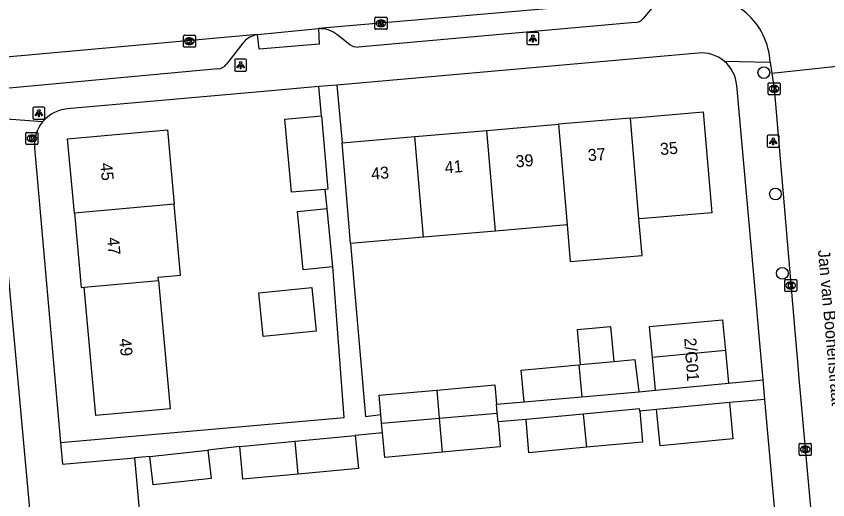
# Model space of a CAD drawing. Extents: x 160557 to 161245, y 385330 to 386505.
# Drawn here: x 160851.5 to 160919, y 385569.3 to 385609.6 of the extents above; entities that cross this region are included whole.
import ezdxf

# ---------------------------------------------------------------- set-up
doc = ezdxf.new("R2010")
doc.units = 0
for name, color, linetype in [('IMGEO_Boom', 7, 'Continuous'), ('IMGEO_Kolk', 7, 'Continuous'), ('IMGEO_Lichtpunt', 7, 'Continuous'), ('IMGEO_Openbare_ruimte_label', 7, 'Continuous'), ('IMGEO_Pand', 7, 'Continuous'), ('IMGEO_Pand_nummerreeks', 7, 'Continuous'), ('IMGEO_Rijbaan_lokaal_open', 7, 'Continuous'), ('IMGEO_Voetpad_open', 7, 'Continuous')]:
    doc.layers.add(name, color=color, linetype=linetype)

msp = doc.modelspace()

# ---------------------------------------------------------------- linework, layer by layer
at = {"layer": 'IMGEO_Boom'}
for centre in [(160913.714, 385604.879), (160914.68, 385594.783), (160915.257, 385588.18)]:
    msp.add_circle(centre, 0.489, dxfattribs=at)
at = {"layer": 'IMGEO_Kolk'}
for p, q in [((160881.345, 385608.559), (160881.345, 385609.411)), ((160881.42, 385609.485), (160882.272, 385609.485)), ((160881.833, 385609.265), (160881.858, 385609.265)), ((160882.346, 385609.411), (160882.346, 385608.559)), ((160882.272, 385608.485), (160881.42, 385608.485)), ((160881.856, 385608.705), (160881.831, 385608.705)), ((160865.401, 385607.062), (160865.401, 385607.914)), ((160865.476, 385607.988), (160866.328, 385607.988)), ((160865.889, 385607.768), (160865.914, 385607.768)), ((160866.402, 385607.914), (160866.402, 385607.062)), ((160866.328, 385606.988), (160865.476, 385606.988)), ((160865.912, 385607.208), (160865.887, 385607.208)), ((160914.071, 385603.108), (160914.071, 385603.96)), ((160914.146, 385604.034), (160914.998, 385604.034)), ((160914.559, 385603.814), (160914.584, 385603.814)), ((160915.072, 385603.96), (160915.072, 385603.108)), ((160914.998, 385603.034), (160914.146, 385603.034)), ((160914.582, 385603.254), (160914.557, 385603.254)), ((160852.291, 385598.98), (160852.291, 385599.832)), ((160852.366, 385599.906), (160853.218, 385599.906)), ((160852.779, 385599.686), (160852.804, 385599.686)), ((160853.292, 385599.832), (160853.292, 385598.98)), ((160853.218, 385598.906), (160852.366, 385598.906)), ((160852.802, 385599.126), (160852.777, 385599.126)), ((160915.449, 385586.743), (160915.449, 385587.595)), ((160915.524, 385587.669), (160916.376, 385587.669)), ((160915.937, 385587.449), (160915.962, 385587.449)), ((160916.45, 385587.595), (160916.45, 385586.743)), ((160916.376, 385586.669), (160915.524, 385586.669)), ((160915.96, 385586.889), (160915.935, 385586.889)), ((160916.663, 385573.105), (160916.663, 385573.957)), ((160916.738, 385574.031), (160917.59, 385574.031)), ((160917.151, 385573.811), (160917.176, 385573.811)), ((160917.664, 385573.957), (160917.664, 385573.105)), ((160917.174, 385573.251), (160917.149, 385573.251)), ((160917.59, 385573.031), (160916.738, 385573.031))]:
    msp.add_line(p, q, dxfattribs=at)
for points in [[(160881.345, 385608.559), (160881.345, 385609.411)], [(160881.42, 385609.485), (160882.272, 385609.485)], [(160881.666, 385609.185), (160881.789, 385609.185), (160881.789, 385609.034), (160881.919, 385609.185), (160882.083, 385609.185), (160881.937, 385609.034), (160882.09, 385608.785), (160881.938, 385608.785), (160881.853, 385608.949), (160881.789, 385608.882), (160881.789, 385608.785), (160881.666, 385608.785), (160881.666, 385609.185)], [(160882.346, 385609.411), (160882.346, 385608.559)], [(160882.272, 385608.485), (160881.42, 385608.485)], [(160865.401, 385607.062), (160865.401, 385607.914)], [(160865.476, 385607.988), (160866.328, 385607.988)], [(160865.722, 385607.688), (160865.845, 385607.688), (160865.845, 385607.537), (160865.975, 385607.688), (160866.139, 385607.688), (160865.993, 385607.537), (160866.146, 385607.288), (160865.994, 385607.288), (160865.909, 385607.452), (160865.845, 385607.385), (160865.845, 385607.288), (160865.722, 385607.288), (160865.722, 385607.688)], [(160866.402, 385607.914), (160866.402, 385607.062)], [(160866.328, 385606.988), (160865.476, 385606.988)], [(160914.071, 385603.108), (160914.071, 385603.96)], [(160914.146, 385604.034), (160914.998, 385604.034)], [(160914.392, 385603.734), (160914.515, 385603.734), (160914.515, 385603.583), (160914.645, 385603.734), (160914.809, 385603.734), (160914.663, 385603.583), (160914.816, 385603.334), (160914.664, 385603.334), (160914.579, 385603.498), (160914.515, 385603.431), (160914.515, 385603.334), (160914.392, 385603.334), (160914.392, 385603.734)], [(160915.072, 385603.96), (160915.072, 385603.108)], [(160914.998, 385603.034), (160914.146, 385603.034)], [(160852.291, 385598.98), (160852.291, 385599.832)], [(160852.366, 385599.906), (160853.218, 385599.906)], [(160852.612, 385599.606), (160852.735, 385599.606), (160852.735, 385599.455), (160852.865, 385599.606), (160853.029, 385599.606), (160852.883, 385599.455), (160853.036, 385599.206), (160852.884, 385599.206), (160852.799, 385599.37), (160852.735, 385599.303), (160852.735, 385599.206), (160852.612, 385599.206), (160852.612, 385599.606)], [(160853.292, 385599.832), (160853.292, 385598.98)], [(160853.218, 385598.906), (160852.366, 385598.906)], [(160915.449, 385586.743), (160915.449, 385587.595)], [(160915.524, 385587.669), (160916.376, 385587.669)], [(160915.77, 385587.369), (160915.893, 385587.369), (160915.893, 385587.218), (160916.023, 385587.369), (160916.187, 385587.369), (160916.041, 385587.218), (160916.194, 385586.969), (160916.042, 385586.969), (160915.957, 385587.133), (160915.893, 385587.066), (160915.893, 385586.969), (160915.77, 385586.969), (160915.77, 385587.369)], [(160916.45, 385587.595), (160916.45, 385586.743)], [(160916.376, 385586.669), (160915.524, 385586.669)], [(160916.663, 385573.105), (160916.663, 385573.957)], [(160916.738, 385574.031), (160917.59, 385574.031)], [(160917.664, 385573.957), (160917.664, 385573.105)], [(160916.984, 385573.731), (160917.107, 385573.731), (160917.107, 385573.58), (160917.237, 385573.731), (160917.401, 385573.731), (160917.255, 385573.58), (160917.408, 385573.331), (160917.256, 385573.331), (160917.171, 385573.495), (160917.107, 385573.428), (160917.107, 385573.331), (160916.984, 385573.331), (160916.984, 385573.731)], [(160917.59, 385573.031), (160916.738, 385573.031)]]:
    msp.add_lwpolyline(points, dxfattribs=at)
for centre, start, end in [((160881.422, 385609.409), 91.55205, 178.44795), ((160881.422, 385609.409), 91.55205, 178.44795), ((160882.27, 385609.409), 1.55205, 88.44795), ((160882.27, 385609.409), 1.55205, 88.44795), ((160881.422, 385608.561), 181.55205, 268.44795), ((160881.422, 385608.561), 181.55205, 268.44795), ((160882.27, 385608.561), 271.55205, 358.44795), ((160882.27, 385608.561), 271.55205, 358.44795), ((160865.478, 385607.912), 91.55205, 178.44795), ((160865.478, 385607.912), 91.55205, 178.44795), ((160866.326, 385607.912), 1.55205, 88.44795), ((160866.326, 385607.912), 1.55205, 88.44795), ((160865.478, 385607.064), 181.55205, 268.44795), ((160865.478, 385607.064), 181.55205, 268.44795), ((160866.326, 385607.064), 271.55205, 358.44795), ((160866.326, 385607.064), 271.55205, 358.44795), ((160914.148, 385603.958), 91.55205, 178.44795), ((160914.148, 385603.958), 91.55205, 178.44795), ((160914.996, 385603.958), 1.55205, 88.44795), ((160914.996, 385603.958), 1.55205, 88.44795), ((160914.148, 385603.11), 181.55205, 268.44795), ((160914.148, 385603.11), 181.55205, 268.44795), ((160914.996, 385603.11), 271.55205, 358.44795), ((160914.996, 385603.11), 271.55205, 358.44795), ((160852.368, 385599.83), 91.55205, 178.44795), ((160852.368, 385599.83), 91.55205, 178.44795), ((160853.216, 385599.83), 1.55205, 88.44795), ((160853.216, 385599.83), 1.55205, 88.44795), ((160852.368, 385598.982), 181.55205, 268.44795), ((160852.368, 385598.982), 181.55205, 268.44795), ((160853.216, 385598.982), 271.55205, 358.44795), ((160853.216, 385598.982), 271.55205, 358.44795), ((160915.526, 385587.593), 91.55205, 178.44795), ((160915.526, 385587.593), 91.55205, 178.44795), ((160916.374, 385587.593), 1.55205, 88.44795), ((160916.374, 385587.593), 1.55205, 88.44795), ((160915.526, 385586.745), 181.55205, 268.44795), ((160915.526, 385586.745), 181.55205, 268.44795), ((160916.374, 385586.745), 271.55205, 358.44795), ((160916.374, 385586.745), 271.55205, 358.44795), ((160916.74, 385573.955), 91.55205, 178.44795), ((160916.74, 385573.955), 91.55205, 178.44795), ((160917.588, 385573.955), 1.55205, 88.44795), ((160917.588, 385573.955), 1.55205, 88.44795), ((160916.74, 385573.107), 181.55205, 268.44795), ((160916.74, 385573.107), 181.55205, 268.44795), ((160917.588, 385573.107), 271.55205, 358.44795), ((160917.588, 385573.107), 271.55205, 358.44795)]:
    msp.add_arc(centre, 0.0765, start, end, dxfattribs=at)
for centre, major_axis, ratio, start_param, end_param in [((160881.832, 385608.985), (-0.387, 0.002), 0.722429, 4.712389, 7.853982), ((160881.857, 385608.985), (-0.39, 0.002), 0.717154, 1.570796, 4.712389), ((160865.888, 385607.488), (-0.387, 0.002), 0.722429, 4.712389, 7.853982), ((160865.913, 385607.488), (-0.39, 0.002), 0.717154, 1.570796, 4.712389), ((160914.558, 385603.534), (-0.387, 0.002), 0.722429, 4.712389, 7.853982), ((160914.583, 385603.534), (-0.39, 0.002), 0.717154, 1.570796, 4.712389), ((160852.778, 385599.406), (-0.387, 0.002), 0.722429, 4.712389, 7.853982), ((160852.803, 385599.406), (-0.39, 0.002), 0.717154, 1.570796, 4.712389), ((160915.936, 385587.169), (-0.387, 0.002), 0.722429, 4.712389, 7.853982), ((160915.961, 385587.169), (-0.39, 0.002), 0.717154, 1.570796, 4.712389), ((160917.15, 385573.531), (-0.387, 0.002), 0.722429, 4.712389, 7.853982), ((160917.175, 385573.531), (-0.39, 0.002), 0.717154, 1.570796, 4.712389)]:
    msp.add_ellipse(centre, major_axis=major_axis, ratio=ratio, start_param=start_param, end_param=end_param, dxfattribs=at)
at = {"layer": 'IMGEO_Lichtpunt'}
for p, q in [((160894.889, 385608.215), (160894.081, 385608.215)), ((160894.889, 385608.215), (160894.081, 385608.215)), ((160893.987, 385608.12), (160893.987, 385607.313)), ((160893.987, 385608.12), (160893.987, 385607.313)), ((160894.983, 385607.313), (160894.983, 385608.12)), ((160894.983, 385607.313), (160894.983, 385608.12)), ((160894.081, 385607.219), (160894.889, 385607.219)), ((160894.081, 385607.219), (160894.889, 385607.219)), ((160869.665, 385605.903), (160869.665, 385605.096)), ((160869.665, 385605.903), (160869.665, 385605.096)), ((160870.567, 385605.998), (160869.759, 385605.998)), ((160870.567, 385605.998), (160869.759, 385605.998)), ((160870.661, 385605.096), (160870.661, 385605.903)), ((160870.661, 385605.096), (160870.661, 385605.903)), ((160869.759, 385605.002), (160870.567, 385605.002)), ((160869.759, 385605.002), (160870.567, 385605.002)), ((160852.866, 385601.916), (160852.866, 385601.109)), ((160852.866, 385601.916), (160852.866, 385601.109)), ((160853.768, 385602.011), (160852.96, 385602.011)), ((160853.768, 385602.011), (160852.96, 385602.011)), ((160853.862, 385601.109), (160853.862, 385601.916)), ((160853.862, 385601.109), (160853.862, 385601.916)), ((160852.96, 385601.015), (160853.768, 385601.015)), ((160852.96, 385601.015), (160853.768, 385601.015)), ((160913.998, 385599.567), (160913.998, 385598.76)), ((160913.998, 385599.567), (160913.998, 385598.76)), ((160914.9, 385599.662), (160914.092, 385599.662)), ((160914.9, 385599.662), (160914.092, 385599.662)), ((160914.994, 385598.76), (160914.994, 385599.567)), ((160914.994, 385598.76), (160914.994, 385599.567)), ((160914.092, 385598.666), (160914.9, 385598.666)), ((160914.092, 385598.666), (160914.9, 385598.666))]:
    msp.add_line(p, q, dxfattribs=at)
for points in [[(160894.361, 385607.784), (160894.4, 385607.756), (160894.212, 385607.494), (160894.174, 385607.521), (160894.361, 385607.784)], [(160894.463, 385607.736), (160894.51, 385607.736), (160894.51, 385607.414), (160894.463, 385607.414), (160894.463, 385607.736)], [(160894.573, 385607.756), (160894.611, 385607.783), (160894.798, 385607.521), (160894.759, 385607.493), (160894.573, 385607.756)], [(160870.039, 385605.567), (160870.078, 385605.539), (160869.89, 385605.277), (160869.852, 385605.304), (160870.039, 385605.567)], [(160870.141, 385605.519), (160870.188, 385605.519), (160870.188, 385605.197), (160870.141, 385605.197), (160870.141, 385605.519)], [(160870.251, 385605.539), (160870.289, 385605.566), (160870.476, 385605.304), (160870.437, 385605.276), (160870.251, 385605.539)], [(160853.24, 385601.58), (160853.279, 385601.552), (160853.091, 385601.29), (160853.053, 385601.317), (160853.24, 385601.58)], [(160853.342, 385601.532), (160853.389, 385601.532), (160853.389, 385601.21), (160853.342, 385601.21), (160853.342, 385601.532)], [(160853.452, 385601.552), (160853.49, 385601.579), (160853.677, 385601.317), (160853.638, 385601.289), (160853.452, 385601.552)], [(160914.372, 385599.231), (160914.411, 385599.203), (160914.223, 385598.941), (160914.185, 385598.968), (160914.372, 385599.231)], [(160914.474, 385599.183), (160914.521, 385599.183), (160914.521, 385598.861), (160914.474, 385598.861), (160914.474, 385599.183)], [(160914.584, 385599.203), (160914.622, 385599.23), (160914.809, 385598.968), (160914.77, 385598.94), (160914.584, 385599.203)]]:
    msp.add_lwpolyline(points, dxfattribs=at)
for centre in [(160894.486, 385607.918), (160870.164, 385605.701), (160853.365, 385601.714), (160914.497, 385599.365)]:
    msp.add_circle(centre, 0.0994, dxfattribs=at)
for centre, start, end in [((160894.081, 385608.12), 90, 180), ((160894.081, 385608.12), 90, 180), ((160894.889, 385608.12), 0, 90), ((160894.889, 385608.12), 0, 90), ((160894.081, 385607.313), 180, 270), ((160894.081, 385607.313), 180, 270), ((160894.889, 385607.313), 270, 0), ((160894.889, 385607.313), 270, 360), ((160869.759, 385605.903), 90, 180), ((160869.759, 385605.903), 90, 180), ((160870.567, 385605.903), 0, 90), ((160870.567, 385605.903), 0, 90), ((160869.759, 385605.096), 180, 270), ((160869.759, 385605.096), 180, 270), ((160870.567, 385605.096), 270, 0), ((160870.567, 385605.096), 270, 360), ((160852.96, 385601.916), 90, 180), ((160852.96, 385601.916), 90, 180), ((160853.768, 385601.916), 0, 90), ((160853.768, 385601.916), 0, 90), ((160852.96, 385601.109), 180, 270), ((160852.96, 385601.109), 180, 270), ((160853.768, 385601.109), 270, 0), ((160853.768, 385601.109), 270, 360), ((160914.092, 385599.567), 90, 180), ((160914.092, 385599.567), 90, 180), ((160914.9, 385599.567), 0, 90), ((160914.9, 385599.567), 0, 90), ((160914.092, 385598.76), 180, 270), ((160914.092, 385598.76), 180, 270), ((160914.9, 385598.76), 270, 0), ((160914.9, 385598.76), 270, 360)]:
    msp.add_arc(centre, 0.0946, start, end, dxfattribs=at)
at = {"layer": 'IMGEO_Pand'}
for points in [[(160902.606, 385601.089), (160908.668, 385601.605), (160909.381, 385593.226), (160904.4, 385592.802), (160903.32, 385592.71)], [(160877.196, 385595.166), (160874.392, 385594.918), (160873.854, 385601.014), (160876.889, 385601.282)], [(160876.889, 385601.282), (160877.427, 385595.186), (160877.196, 385595.166)], [(160902.606, 385601.089), (160896.628, 385600.58)], [(160903.32, 385592.71), (160902.606, 385601.089)], [(160856.322, 385593.182), (160855.76, 385599.373), (160864.065, 385600.127), (160864.517, 385595.148), (160864.627, 385593.937)], [(160890.65, 385600.072), (160896.628, 385600.58)], [(160896.628, 385600.58), (160897.342, 385592.201)], [(160878.608, 385599.047), (160884.671, 385599.563)], [(160884.671, 385599.563), (160890.65, 385600.072)], [(160885.385, 385591.184), (160884.671, 385599.563)], [(160891.364, 385591.693), (160890.65, 385600.072)], [(160879.321, 385590.668), (160879.032, 385594.066), (160878.608, 385599.047)], [(160864.627, 385593.937), (160856.322, 385593.182)], [(160863.327, 385587.574), (160863.301, 385587.856), (160865.164, 385588.026), (160864.627, 385593.937)], [(160877.83, 385588.725), (160875.36, 385588.483), (160874.909, 385593.334), (160877.352, 385593.581)], [(160877.83, 385588.725), (160877.352, 385593.581)], [(160856.322, 385593.182), (160856.885, 385586.993), (160857.132, 385587.015)], [(160897.342, 385592.201), (160897.601, 385589.155), (160903.579, 385589.664), (160903.32, 385592.71)], [(160897.342, 385592.201), (160891.364, 385591.693)], [(160891.364, 385591.693), (160885.385, 385591.184)], [(160885.385, 385591.184), (160879.321, 385590.668)], [(160857.132, 385587.015), (160863.327, 385587.574)], [(160863.327, 385587.574), (160864.296, 385576.901), (160863.082, 385576.791), (160858.102, 385576.338), (160857.132, 385587.015)], [(160876.095, 385587.003), (160876.454, 385583.356), (160872.034, 385582.923), (160871.676, 385586.569), (160876.095, 385587.003)], [(160904.452, 385581.179), (160904.21, 385583.749), (160910.283, 385584.319), (160910.315, 385583.974), (160910.524, 385581.759)], [(160898.456, 385580.587), (160898.207, 385583.509), (160900.956, 385583.767), (160901.23, 385580.848)], [(160910.524, 385581.759), (160904.452, 385581.179)], [(160904.707, 385578.462), (160904.452, 385581.179)], [(160910.524, 385581.759), (160910.78, 385579.032)], [(160893.773, 385577.494), (160893.516, 385580.123), (160898.324, 385580.575)], [(160898.324, 385580.575), (160898.456, 385580.587)], [(160898.324, 385580.575), (160898.552, 385577.901)], [(160898.456, 385580.587), (160901.23, 385580.848)], [(160901.23, 385580.848), (160902.981, 385581.012), (160903.301, 385578.306)], [(160886.488, 385578.461), (160891.327, 385578.894), (160891.463, 385577.297)], [(160904.707, 385578.462), (160910.78, 385579.032)], [(160881.831, 385576.441), (160881.685, 385578.031), (160886.488, 385578.461)], [(160886.488, 385578.461), (160886.687, 385576.13)], [(160893.773, 385577.494), (160898.552, 385577.901)], [(160898.552, 385577.901), (160903.301, 385578.306)], [(160891.526, 385576.552), (160891.463, 385577.297)], [(160910.851, 385577.436), (160911.145, 385574.41), (160905.074, 385573.82), (160904.78, 385576.846)], [(160910.851, 385577.436), (160904.78, 385576.846)], [(160881.898, 385575.713), (160881.831, 385576.441)], [(160886.687, 385576.13), (160891.526, 385576.552)], [(160891.589, 385575.818), (160891.526, 385576.552)], [(160898.68, 385576.466), (160893.925, 385576.017)], [(160903.39, 385576.718), (160903.372, 385576.909), (160898.68, 385576.466)], [(160898.68, 385576.466), (160898.941, 385573.703)], [(160903.39, 385576.718), (160903.628, 385574.139), (160898.941, 385573.703)], [(160881.898, 385575.713), (160886.687, 385576.13)], [(160886.687, 385576.13), (160886.928, 385573.302)], [(160891.589, 385575.818), (160891.765, 385573.749), (160886.928, 385573.302)], [(160898.941, 385573.703), (160894.151, 385573.258), (160893.925, 385576.017)], [(160881.973, 385574.899), (160881.898, 385575.713)], [(160874.702, 385574.202), (160879.689, 385574.673)], [(160879.689, 385574.673), (160879.972, 385571.941), (160874.957, 385571.475)], [(160886.928, 385573.302), (160882.161, 385572.861), (160881.973, 385574.899)], [(160870.086, 385573.767), (160874.702, 385574.202)], [(160874.957, 385571.475), (160870.356, 385571.048), (160870.086, 385573.767)], [(160874.957, 385571.475), (160874.702, 385574.202)], [(160867.436, 385573.477), (160867.696, 385571.117), (160862.875, 385570.585), (160862.615, 385572.945)], [(160862.615, 385572.945), (160867.436, 385573.477)]]:
    msp.add_lwpolyline(points, dxfattribs=at)
at = {"layer": 'IMGEO_Rijbaan_lokaal_open'}
for points in [[(160905.88, 385611.113), (160876.64, 385608.535)], [(160871.578, 385608.044), (160876.64, 385608.535)], [(160871.578, 385608.044), (160842.631, 385605.434)], [(160914.25, 385605.756), (160914.387, 385604.81)], [(160921.344, 385605.542), (160914.387, 385604.81)], [(160914.387, 385604.81), (160914.572, 385603.534), (160914.741, 385601.627), (160916.313, 385583.041), (160916.536, 385580.505), (160916.636, 385579.396), (160916.744, 385578.2), (160917.103, 385574.214), (160918.533, 385558.353)]]:
    msp.add_lwpolyline(points, dxfattribs=at)
msp.add_arc((160908.331, 385605.388), 5.93, 3.55687, 94.148, dxfattribs=at)
at = {"layer": 'IMGEO_Voetpad_open'}
for points in [[(160904.534, 385610.394), (160903.671, 385609.394)], [(160902.975, 385609.049), (160879.95, 385606.996)], [(160876.64, 385608.535), (160876.69, 385607.255), (160871.705, 385606.84), (160871.578, 385608.044)], [(160871.578, 385608.044), (160871.354, 385607.991)], [(160879.218, 385607.22), (160878.183, 385608.051)], [(160870.346, 385607.317), (160868.984, 385605.57)], [(160908.245, 385606.508), (160878.183, 385603.847)], [(160910.412, 385605.83), (160914.25, 385605.756)], [(160868.265, 385605.193), (160846.975, 385603.229)], [(160876.674, 385603.713), (160872.393, 385603.334), (160855.731, 385601.859)], [(160878.183, 385603.847), (160876.674, 385603.713)], [(160876.889, 385601.282), (160876.674, 385603.713)], [(160878.183, 385603.847), (160878.608, 385599.047)], [(160913.661, 385579.318), (160913.415, 385582.06), (160913.218, 385584.262), (160913.071, 385585.893), (160911.465, 385603.818)], [(160849.53, 385601.127), (160853.694, 385600.798)], [(160853.004, 385598.607), (160855.171, 385574.108)], [(160877.352, 385593.581), (160877.196, 385595.166)], [(160879.321, 385590.668), (160880.56, 385576.28), (160881.831, 385576.441)], [(160855.171, 385574.108), (160869.356, 385575.356), (160878.791, 385576.176), (160877.83, 385588.725)], [(160850.785, 385588.354), (160853.807, 385555.183), (160850.708, 385554.964), (160850.795, 385554.015), (160853.308, 385554.158)], [(160910.78, 385579.032), (160913.661, 385579.318)], [(160913.808, 385577.673), (160913.661, 385579.318)], [(160903.301, 385578.306), (160904.707, 385578.462)], [(160891.463, 385577.297), (160893.773, 385577.494)], [(160913.808, 385577.673), (160910.851, 385577.436)], [(160915.678, 385556.807), (160914.058, 385574.884), (160913.808, 385577.673)], [(160904.78, 385576.846), (160903.39, 385576.718)], [(160893.925, 385576.017), (160891.589, 385575.818)], [(160881.973, 385574.899), (160879.689, 385574.673)], [(160855.171, 385574.108), (160855.33, 385572.311), (160861.315, 385572.826)], [(160870.086, 385573.767), (160867.436, 385573.477)], [(160862.615, 385572.945), (160861.315, 385572.826)], [(160861.315, 385572.826), (160862.693, 385557.771), (160864.008, 385557.909)]]:
    msp.add_lwpolyline(points, dxfattribs=at)
for centre, radius, start, end in [((160902.98, 385609.914), 0.865, 269.68036, 323.05392), ((160876.737, 385606.141), 2.396, 52.85888, 92.31048), ((160871.785, 385606.256), 1.788, 103.94415, 143.59325), ((160880.003, 385608.477), 1.482, 238.01536, 267.95527), ((160908.512, 385603.559), 2.961, 50.08008, 95.17273), ((160868.207, 385606.177), 0.986, 273.35589, 321.98369), ((160908.515, 385603.556), 2.961, 5.07958, 50.17193), ((160855.994, 385598.869), 3.002, 95.02226, 140.00451), ((160855.993, 385598.87), 3.001, 140.01472, 185.02428)]:
    msp.add_arc(centre, radius, start, end, dxfattribs=at)

# ---------------------------------------------------------------- texts
at = {"layer": 'IMGEO_Openbare_ruimte_label'}
msp.add_text('Jan van Boonenstraat', height=1, rotation=275.16331, dxfattribs=at).set_placement((160918.215, 385590.09))
at = {"layer": 'IMGEO_Pand_nummerreeks'}
for s, rotation, p in [('35', 4.86395, (160905.117, 385598.011)), ('39', 4.86395, (160893.093, 385596.987)), ('37', 4.86441, (160899.105, 385597.499)), ('41', 4.86395, (160887.193, 385596.486)), ('45', 275.19151, (160858.476, 385597.329)), ('43', 4.86395, (160881.069, 385595.964)), ('47', 275.19079, (160859.039, 385591.138)), ('49', 275.19079, (160860.052, 385582.727)), ('2/G01', 273.94519, (160907.089, 385582.787))]:
    msp.add_text(s, height=1, rotation=rotation, dxfattribs=at).set_placement(p)

doc.saveas('drawing.dxf')
